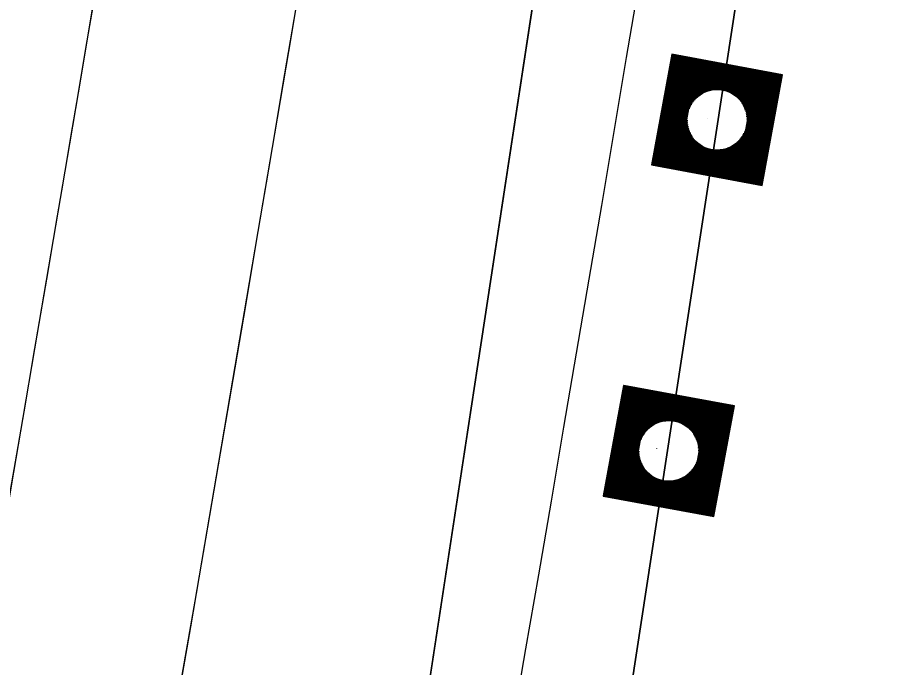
# Model space of a CAD drawing. Extents: x 14104283 to 14120882, y 8635219 to 8671666.
# Drawn here: x 14107896.9 to 14107949.6, y 8639837.6 to 8639876.5 of the extents above; entities that cross this region are included whole.
import ezdxf

# ---------------------------------------------------------------- set-up
doc = ezdxf.new("R2010")
doc.units = 0
for name, color, linetype in [('dsnCellElements', 7, 'Continuous'), ('dsnNonPlotable', 7, 'Continuous'), ('dsnPaintPlaceBrokenLineWhite', 7, 'Continuous'), ('dsnPaintPlaceEdgeLineRightWhite', 7, 'Continuous'), ('dsnShadingPaved', 7, 'Continuous'), ('dsnStdLabel', 7, 'Continuous'), ('dsnStgShadingPrevPav', 7, 'Continuous')]:
    doc.layers.add(name, color=color, linetype=linetype)

msp = doc.modelspace()

# ---------------------------------------------------------------- linework, layer by layer
at = {"layer": 'dsnCellElements'}
for centre in [(14107938.758, 8639870.368), (14107935.867, 8639850.544)]:
    msp.add_circle(centre, 1.815, dxfattribs=at)
at = {"layer": 'dsnNonPlotable'}
for p, q in [((14107938.173, 8639870.448), (14107938.173, 8639870.444)), ((14107935.129, 8639850.7), (14107935.128, 8639850.696))]:
    msp.add_line(p, q, dxfattribs=at)
at = {"layer": 'dsnPaintPlaceBrokenLineWhite'}
msp.add_line((14107897.232, 8639597.803), (14108002.801, 8640289.797), dxfattribs=at)
at = {"layer": 'dsnPaintPlaceEdgeLineRightWhite'}
msp.add_arc((14107770.315, 8639773.744), 140, 351.32599, 29.80904, dxfattribs=at)
at = {"layer": 'dsnShadingPaved'}
for p, q in [((14107885.369, 8639599.613), (14107990.938, 8640291.607)), ((14108002.801, 8640289.797), (14107897.232, 8639597.803)), ((14107937.437, 8639940.911), (14107908.713, 8639752.631))]:
    msp.add_line(p, q, dxfattribs=at)
msp.add_arc((14107770.315, 8639773.744), 140, 351.32599, 29.80904, dxfattribs=at)
at = {"layer": 'dsnStdLabel'}
for points in [[(14107941.46, 8639866.443), (14107942.682, 8639873.07), (14107936.056, 8639874.292), (14107934.833, 8639867.666), (14107941.46, 8639866.443)], [(14107941.456, 8639866.444), (14107942.678, 8639873.067), (14107936.059, 8639874.288), (14107934.838, 8639867.669), (14107941.46, 8639866.447)], [(14107941.453, 8639866.445), (14107942.674, 8639873.064), (14107936.062, 8639874.284), (14107934.842, 8639867.672), (14107941.461, 8639866.451)], [(14107941.445, 8639866.601), (14107942.632, 8639873.035), (14107936.091, 8639874.242), (14107934.884, 8639867.701), (14107941.468, 8639866.486)], [(14107941.415, 8639866.644), (14107942.589, 8639873.006), (14107936.12, 8639874.199), (14107934.926, 8639867.73), (14107941.474, 8639866.522)], [(14107941.386, 8639866.686), (14107942.547, 8639872.977), (14107936.149, 8639874.157), (14107934.969, 8639867.759), (14107941.481, 8639866.558)], [(14107941.357, 8639866.728), (14107942.505, 8639872.948), (14107936.178, 8639874.115), (14107935.011, 8639867.788), (14107941.445, 8639866.601)], [(14107941.328, 8639866.77), (14107942.462, 8639872.918), (14107936.207, 8639874.073), (14107935.053, 8639867.817), (14107941.415, 8639866.644)], [(14107941.299, 8639866.813), (14107942.42, 8639872.889), (14107936.237, 8639874.03), (14107935.096, 8639867.847), (14107941.386, 8639866.686)], [(14107941.27, 8639866.855), (14107942.378, 8639872.86), (14107936.266, 8639873.988), (14107935.138, 8639867.876), (14107941.357, 8639866.728)], [(14107941.241, 8639866.897), (14107942.336, 8639872.831), (14107936.295, 8639873.946), (14107935.18, 8639867.905), (14107941.328, 8639866.77)], [(14107941.212, 8639866.94), (14107942.293, 8639872.802), (14107936.324, 8639873.903), (14107935.222, 8639867.934), (14107941.299, 8639866.813)], [(14107941.183, 8639866.982), (14107942.251, 8639872.773), (14107936.353, 8639873.861), (14107935.265, 8639867.963), (14107941.27, 8639866.855)], [(14107941.153, 8639867.024), (14107942.209, 8639872.744), (14107936.382, 8639873.819), (14107935.307, 8639867.992), (14107941.241, 8639866.897)], [(14107941.124, 8639867.066), (14107942.166, 8639872.715), (14107936.411, 8639873.777), (14107935.349, 8639868.021), (14107941.212, 8639866.94)], [(14107941.095, 8639867.109), (14107942.124, 8639872.686), (14107936.44, 8639873.734), (14107935.392, 8639868.05), (14107941.183, 8639866.982)], [(14107941.066, 8639867.151), (14107942.082, 8639872.656), (14107936.469, 8639873.692), (14107935.434, 8639868.079), (14107941.153, 8639867.024)], [(14107941.037, 8639867.193), (14107942.04, 8639872.627), (14107936.499, 8639873.65), (14107935.476, 8639868.109), (14107941.124, 8639867.066)], [(14107941.008, 8639867.236), (14107941.997, 8639872.598), (14107936.528, 8639873.607), (14107935.518, 8639868.138), (14107941.095, 8639867.109)], [(14107940.979, 8639867.278), (14107941.955, 8639872.569), (14107936.557, 8639873.565), (14107935.561, 8639868.167), (14107941.066, 8639867.151)], [(14107940.95, 8639867.32), (14107941.913, 8639872.54), (14107936.586, 8639873.523), (14107935.603, 8639868.196), (14107941.037, 8639867.193)], [(14107940.921, 8639867.362), (14107941.871, 8639872.511), (14107936.615, 8639873.481), (14107935.645, 8639868.225), (14107941.008, 8639867.236)], [(14107940.891, 8639867.405), (14107941.828, 8639872.482), (14107936.644, 8639873.438), (14107935.688, 8639868.254), (14107940.979, 8639867.278)], [(14107940.862, 8639867.447), (14107941.786, 8639872.453), (14107936.673, 8639873.396), (14107935.73, 8639868.283), (14107940.95, 8639867.32)], [(14107940.833, 8639867.489), (14107941.744, 8639872.424), (14107936.702, 8639873.354), (14107935.772, 8639868.312), (14107940.921, 8639867.362)], [(14107940.804, 8639867.532), (14107941.701, 8639872.394), (14107936.731, 8639873.311), (14107935.814, 8639868.341), (14107940.891, 8639867.405)], [(14107940.775, 8639867.574), (14107941.659, 8639872.365), (14107936.761, 8639873.269), (14107935.857, 8639868.371), (14107940.862, 8639867.447)], [(14107940.746, 8639867.616), (14107941.617, 8639872.336), (14107936.79, 8639873.227), (14107935.899, 8639868.4), (14107940.833, 8639867.489)], [(14107940.717, 8639867.658), (14107941.575, 8639872.307), (14107936.819, 8639873.185), (14107935.941, 8639868.429), (14107940.804, 8639867.532)], [(14107940.688, 8639867.701), (14107941.532, 8639872.278), (14107936.848, 8639873.142), (14107935.984, 8639868.458), (14107940.775, 8639867.574)], [(14107940.659, 8639867.743), (14107941.49, 8639872.249), (14107936.877, 8639873.1), (14107936.026, 8639868.487), (14107940.746, 8639867.616)], [(14107940.629, 8639867.785), (14107941.448, 8639872.22), (14107936.906, 8639873.058), (14107936.068, 8639868.516), (14107940.717, 8639867.658)], [(14107940.6, 8639867.828), (14107941.405, 8639872.191), (14107936.935, 8639873.015), (14107936.11, 8639868.545), (14107940.688, 8639867.701)], [(14107940.571, 8639867.87), (14107941.363, 8639872.162), (14107936.964, 8639872.973), (14107936.153, 8639868.574), (14107940.659, 8639867.743)], [(14107940.542, 8639867.912), (14107941.321, 8639872.132), (14107936.993, 8639872.931), (14107936.195, 8639868.603), (14107940.629, 8639867.785)], [(14107940.513, 8639867.954), (14107941.279, 8639872.103), (14107937.023, 8639872.889), (14107936.237, 8639868.633), (14107940.6, 8639867.828)], [(14107940.484, 8639867.997), (14107941.236, 8639872.074), (14107937.052, 8639872.846), (14107936.279, 8639868.662), (14107940.571, 8639867.87)], [(14107940.455, 8639868.039), (14107941.194, 8639872.045), (14107937.081, 8639872.804), (14107936.322, 8639868.691), (14107940.542, 8639867.912)], [(14107940.426, 8639868.081), (14107941.152, 8639872.016), (14107937.11, 8639872.762), (14107936.364, 8639868.72), (14107940.513, 8639867.954)], [(14107940.397, 8639868.124), (14107941.109, 8639871.987), (14107937.139, 8639872.719), (14107936.406, 8639868.749), (14107940.484, 8639867.997)], [(14107940.367, 8639868.166), (14107941.067, 8639871.958), (14107937.168, 8639872.677), (14107936.449, 8639868.778), (14107940.455, 8639868.039)], [(14107940.338, 8639868.208), (14107941.025, 8639871.929), (14107937.197, 8639872.635), (14107936.491, 8639868.807), (14107940.426, 8639868.081)], [(14107940.309, 8639868.25), (14107940.983, 8639871.9), (14107937.226, 8639872.593), (14107936.533, 8639868.836), (14107940.397, 8639868.124)], [(14107940.28, 8639868.293), (14107940.94, 8639871.87), (14107937.255, 8639872.55), (14107936.575, 8639868.865), (14107940.367, 8639868.166)], [(14107940.251, 8639868.335), (14107940.898, 8639871.841), (14107937.285, 8639872.508), (14107936.618, 8639868.895), (14107940.338, 8639868.208)], [(14107940.222, 8639868.377), (14107940.856, 8639871.812), (14107937.314, 8639872.466), (14107936.66, 8639868.924), (14107940.309, 8639868.25)], [(14107938.745, 8639872.165), (14107937.343, 8639872.423), (14107937.084, 8639871.021)], [(14107938.588, 8639872.157), (14107937.372, 8639872.381), (14107937.147, 8639871.165)], [(14107938.47, 8639872.142), (14107937.401, 8639872.339), (14107937.204, 8639871.27)], [(14107938.372, 8639872.123), (14107937.43, 8639872.297), (14107937.256, 8639871.355)], [(14107938.286, 8639872.102), (14107937.459, 8639872.254), (14107937.307, 8639871.427)], [(14107938.209, 8639872.079), (14107937.488, 8639872.212), (14107937.355, 8639871.491)], [(14107938.139, 8639872.055), (14107937.517, 8639872.17), (14107937.403, 8639871.548)], [(14107938.075, 8639872.03), (14107937.547, 8639872.127), (14107937.449, 8639871.599)], [(14107938.015, 8639872.004), (14107937.576, 8639872.085), (14107937.495, 8639871.646)], [(14107937.959, 8639871.978), (14107937.605, 8639872.043), (14107937.539, 8639871.688)], [(14107937.907, 8639871.95), (14107937.634, 8639872.001), (14107937.584, 8639871.728)], [(14107937.857, 8639871.923), (14107937.663, 8639871.958), (14107937.627, 8639871.764)], [(14107937.81, 8639871.894), (14107937.692, 8639871.916), (14107937.67, 8639871.798)], [(14107937.765, 8639871.866), (14107937.721, 8639871.874), (14107937.713, 8639871.83)], [(14107940.555, 8639870.381), (14107940.813, 8639871.783), (14107939.411, 8639872.042)], [(14107940.547, 8639870.538), (14107940.771, 8639871.754), (14107939.555, 8639871.978)], [(14107940.532, 8639870.656), (14107940.729, 8639871.725), (14107939.66, 8639871.922)], [(14107940.513, 8639870.754), (14107940.687, 8639871.696), (14107939.745, 8639871.87)], [(14107940.492, 8639870.84), (14107940.644, 8639871.667), (14107939.817, 8639871.819)], [(14107940.469, 8639870.916), (14107940.602, 8639871.638), (14107939.881, 8639871.771)], [(14107940.445, 8639870.986), (14107940.56, 8639871.608), (14107939.938, 8639871.723)], [(14107940.42, 8639871.051), (14107940.517, 8639871.579), (14107939.989, 8639871.677)], [(14107940.394, 8639871.111), (14107940.475, 8639871.55), (14107940.036, 8639871.631)], [(14107940.367, 8639871.167), (14107940.433, 8639871.521), (14107940.078, 8639871.586)], [(14107940.34, 8639871.219), (14107940.391, 8639871.492), (14107940.118, 8639871.542)], [(14107940.312, 8639871.269), (14107940.348, 8639871.463), (14107940.154, 8639871.499)], [(14107940.284, 8639871.316), (14107940.306, 8639871.434), (14107940.188, 8639871.455)], [(14107940.256, 8639871.361), (14107940.264, 8639871.405), (14107940.22, 8639871.413)], [(14107936.961, 8639870.355), (14107936.702, 8639868.953), (14107938.105, 8639868.694)], [(14107936.969, 8639870.198), (14107936.745, 8639868.982), (14107937.961, 8639868.757)], [(14107936.984, 8639870.08), (14107936.787, 8639869.011), (14107937.856, 8639868.814)], [(14107937.003, 8639869.982), (14107936.829, 8639869.04), (14107937.771, 8639868.866)], [(14107937.024, 8639869.896), (14107936.871, 8639869.069), (14107937.698, 8639868.917)], [(14107937.047, 8639869.819), (14107936.914, 8639869.098), (14107937.635, 8639868.965)], [(14107937.071, 8639869.749), (14107936.956, 8639869.127), (14107937.578, 8639869.013)], [(14107937.096, 8639869.685), (14107936.998, 8639869.157), (14107937.527, 8639869.059)], [(14107937.122, 8639869.625), (14107937.041, 8639869.186), (14107937.48, 8639869.105)], [(14107937.148, 8639869.569), (14107937.083, 8639869.215), (14107937.437, 8639869.149)], [(14107940.164, 8639868.462), (14107940.368, 8639869.571)], [(14107940.193, 8639868.42), (14107940.432, 8639869.715)], [(14107937.175, 8639869.517), (14107937.125, 8639869.244), (14107937.398, 8639869.194)], [(14107937.203, 8639869.467), (14107937.167, 8639869.273), (14107937.361, 8639869.237)], [(14107937.231, 8639869.42), (14107937.21, 8639869.302), (14107937.328, 8639869.28)], [(14107937.26, 8639869.375), (14107937.252, 8639869.331), (14107937.296, 8639869.323)], [(14107939.931, 8639868.8), (14107939.976, 8639869.047)], [(14107939.96, 8639868.758), (14107940.021, 8639869.09)], [(14107939.989, 8639868.715), (14107940.067, 8639869.137)], [(14107940.018, 8639868.673), (14107940.113, 8639869.188)], [(14107940.047, 8639868.631), (14107940.161, 8639869.245)], [(14107940.076, 8639868.589), (14107940.209, 8639869.308)], [(14107940.105, 8639868.546), (14107940.259, 8639869.381)], [(14107940.135, 8639868.504), (14107940.312, 8639869.466)], [(14107938.771, 8639868.571), (14107940.28, 8639868.293)], [(14107938.928, 8639868.579), (14107940.251, 8639868.335)], [(14107939.046, 8639868.594), (14107940.222, 8639868.377)], [(14107939.144, 8639868.613), (14107940.193, 8639868.42)], [(14107939.23, 8639868.634), (14107940.164, 8639868.462)], [(14107939.306, 8639868.657), (14107940.135, 8639868.504)], [(14107939.376, 8639868.681), (14107940.105, 8639868.546)], [(14107939.441, 8639868.706), (14107940.076, 8639868.589)], [(14107939.501, 8639868.732), (14107940.047, 8639868.631)], [(14107939.557, 8639868.758), (14107940.018, 8639868.673)], [(14107939.609, 8639868.786), (14107939.989, 8639868.715)], [(14107939.659, 8639868.813), (14107939.96, 8639868.758)], [(14107939.706, 8639868.842), (14107939.931, 8639868.8)], [(14107939.751, 8639868.87), (14107939.902, 8639868.842)], [(14107939.902, 8639868.842), (14107939.932, 8639869.008)], [(14107938.569, 8639846.619), (14107939.792, 8639853.246), (14107933.165, 8639854.468), (14107931.943, 8639847.842), (14107938.569, 8639846.619)], [(14107938.565, 8639846.62), (14107939.787, 8639853.243), (14107933.168, 8639854.464), (14107931.947, 8639847.845), (14107938.57, 8639846.623)], [(14107938.562, 8639846.621), (14107939.783, 8639853.24), (14107933.171, 8639854.46), (14107931.951, 8639847.848), (14107938.57, 8639846.627)], [(14107938.554, 8639846.777), (14107939.741, 8639853.211), (14107933.2, 8639854.418), (14107931.993, 8639847.877), (14107938.577, 8639846.662)], [(14107938.525, 8639846.82), (14107939.699, 8639853.182), (14107933.229, 8639854.375), (14107932.036, 8639847.906), (14107938.584, 8639846.698)], [(14107938.496, 8639846.862), (14107939.656, 8639853.153), (14107933.259, 8639854.333), (14107932.078, 8639847.935), (14107938.59, 8639846.734)], [(14107938.467, 8639846.904), (14107939.614, 8639853.124), (14107933.288, 8639854.291), (14107932.12, 8639847.964), (14107938.554, 8639846.777)], [(14107938.437, 8639846.946), (14107939.572, 8639853.094), (14107933.317, 8639854.249), (14107932.163, 8639847.993), (14107938.525, 8639846.82)], [(14107938.408, 8639846.989), (14107939.53, 8639853.065), (14107933.346, 8639854.206), (14107932.205, 8639848.023), (14107938.496, 8639846.862)], [(14107938.379, 8639847.031), (14107939.487, 8639853.036), (14107933.375, 8639854.164), (14107932.247, 8639848.052), (14107938.467, 8639846.904)], [(14107938.35, 8639847.073), (14107939.445, 8639853.007), (14107933.404, 8639854.122), (14107932.289, 8639848.081), (14107938.437, 8639846.946)], [(14107938.321, 8639847.116), (14107939.403, 8639852.978), (14107933.433, 8639854.079), (14107932.332, 8639848.11), (14107938.408, 8639846.989)], [(14107938.292, 8639847.158), (14107939.36, 8639852.949), (14107933.462, 8639854.037), (14107932.374, 8639848.139), (14107938.379, 8639847.031)], [(14107938.263, 8639847.2), (14107939.318, 8639852.92), (14107933.491, 8639853.995), (14107932.416, 8639848.168), (14107938.35, 8639847.073)], [(14107938.234, 8639847.242), (14107939.276, 8639852.891), (14107933.521, 8639853.953), (14107932.459, 8639848.197), (14107938.321, 8639847.116)], [(14107938.205, 8639847.285), (14107939.234, 8639852.862), (14107933.55, 8639853.91), (14107932.501, 8639848.226), (14107938.292, 8639847.158)], [(14107938.175, 8639847.327), (14107939.191, 8639852.832), (14107933.579, 8639853.868), (14107932.543, 8639848.255), (14107938.263, 8639847.2)], [(14107938.146, 8639847.369), (14107939.149, 8639852.803), (14107933.608, 8639853.826), (14107932.585, 8639848.285), (14107938.234, 8639847.242)], [(14107938.117, 8639847.412), (14107939.107, 8639852.774), (14107933.637, 8639853.783), (14107932.628, 8639848.314), (14107938.205, 8639847.285)], [(14107938.088, 8639847.454), (14107939.064, 8639852.745), (14107933.666, 8639853.741), (14107932.67, 8639848.343), (14107938.175, 8639847.327)], [(14107938.059, 8639847.496), (14107939.022, 8639852.716), (14107933.695, 8639853.699), (14107932.712, 8639848.372), (14107938.146, 8639847.369)], [(14107938.03, 8639847.538), (14107938.98, 8639852.687), (14107933.724, 8639853.657), (14107932.755, 8639848.401), (14107938.117, 8639847.412)], [(14107938.001, 8639847.581), (14107938.938, 8639852.658), (14107933.753, 8639853.614), (14107932.797, 8639848.43), (14107938.088, 8639847.454)], [(14107937.972, 8639847.623), (14107938.895, 8639852.629), (14107933.783, 8639853.572), (14107932.839, 8639848.459), (14107938.059, 8639847.496)], [(14107937.943, 8639847.665), (14107938.853, 8639852.6), (14107933.812, 8639853.53), (14107932.881, 8639848.488), (14107938.03, 8639847.538)], [(14107937.913, 8639847.708), (14107938.811, 8639852.57), (14107933.841, 8639853.487), (14107932.924, 8639848.517), (14107938.001, 8639847.581)], [(14107937.884, 8639847.75), (14107938.768, 8639852.541), (14107933.87, 8639853.445), (14107932.966, 8639848.547), (14107937.972, 8639847.623)], [(14107937.855, 8639847.792), (14107938.726, 8639852.512), (14107933.899, 8639853.403), (14107933.008, 8639848.576), (14107937.943, 8639847.665)], [(14107937.826, 8639847.834), (14107938.684, 8639852.483), (14107933.928, 8639853.361), (14107933.051, 8639848.605), (14107937.913, 8639847.708)], [(14107937.797, 8639847.877), (14107938.642, 8639852.454), (14107933.957, 8639853.318), (14107933.093, 8639848.634), (14107937.884, 8639847.75)], [(14107937.768, 8639847.919), (14107938.599, 8639852.425), (14107933.986, 8639853.276), (14107933.135, 8639848.663), (14107937.855, 8639847.792)], [(14107937.739, 8639847.961), (14107938.557, 8639852.396), (14107934.015, 8639853.234), (14107933.177, 8639848.692), (14107937.826, 8639847.834)], [(14107937.71, 8639848.004), (14107938.515, 8639852.367), (14107934.045, 8639853.191), (14107933.22, 8639848.721), (14107937.797, 8639847.877)], [(14107937.681, 8639848.046), (14107938.472, 8639852.338), (14107934.074, 8639853.149), (14107933.262, 8639848.75), (14107937.768, 8639847.919)], [(14107937.651, 8639848.088), (14107938.43, 8639852.308), (14107934.103, 8639853.107), (14107933.304, 8639848.779), (14107937.739, 8639847.961)], [(14107937.622, 8639848.13), (14107938.388, 8639852.279), (14107934.132, 8639853.065), (14107933.347, 8639848.809), (14107937.71, 8639848.004)], [(14107937.593, 8639848.173), (14107938.346, 8639852.25), (14107934.161, 8639853.022), (14107933.389, 8639848.838), (14107937.681, 8639848.046)], [(14107937.564, 8639848.215), (14107938.303, 8639852.221), (14107934.19, 8639852.98), (14107933.431, 8639848.867), (14107937.651, 8639848.088)], [(14107937.535, 8639848.257), (14107938.261, 8639852.192), (14107934.219, 8639852.938), (14107933.473, 8639848.896), (14107937.622, 8639848.13)], [(14107937.506, 8639848.3), (14107938.219, 8639852.163), (14107934.248, 8639852.895), (14107933.516, 8639848.925), (14107937.593, 8639848.173)], [(14107937.477, 8639848.342), (14107938.176, 8639852.134), (14107934.277, 8639852.853), (14107933.558, 8639848.954), (14107937.564, 8639848.215)], [(14107937.448, 8639848.384), (14107938.134, 8639852.105), (14107934.307, 8639852.811), (14107933.6, 8639848.983), (14107937.535, 8639848.257)], [(14107937.419, 8639848.426), (14107938.092, 8639852.076), (14107934.336, 8639852.769), (14107933.643, 8639849.012), (14107937.506, 8639848.3)], [(14107937.389, 8639848.469), (14107938.05, 8639852.046), (14107934.365, 8639852.726), (14107933.685, 8639849.041), (14107937.477, 8639848.342)], [(14107937.36, 8639848.511), (14107938.007, 8639852.017), (14107934.394, 8639852.684), (14107933.727, 8639849.071), (14107937.448, 8639848.384)], [(14107937.331, 8639848.553), (14107937.965, 8639851.988), (14107934.423, 8639852.642), (14107933.769, 8639849.1), (14107937.419, 8639848.426)], [(14107935.854, 8639852.341), (14107934.452, 8639852.599), (14107934.193, 8639851.197)], [(14107935.698, 8639852.333), (14107934.481, 8639852.557), (14107934.257, 8639851.341)], [(14107935.58, 8639852.318), (14107934.51, 8639852.515), (14107934.313, 8639851.446)], [(14107935.481, 8639852.299), (14107934.539, 8639852.473), (14107934.366, 8639851.531)], [(14107935.395, 8639852.278), (14107934.569, 8639852.43), (14107934.416, 8639851.603)], [(14107935.319, 8639852.255), (14107934.598, 8639852.388), (14107934.465, 8639851.667)], [(14107935.249, 8639852.231), (14107934.627, 8639852.346), (14107934.512, 8639851.724)], [(14107935.184, 8639852.206), (14107934.656, 8639852.303), (14107934.558, 8639851.775)], [(14107935.125, 8639852.18), (14107934.685, 8639852.261), (14107934.604, 8639851.822)], [(14107935.069, 8639852.154), (14107934.714, 8639852.219), (14107934.649, 8639851.864)], [(14107937.664, 8639850.557), (14107937.923, 8639851.959), (14107936.521, 8639852.218)], [(14107935.016, 8639852.126), (14107934.743, 8639852.177), (14107934.693, 8639851.904)], [(14107934.966, 8639852.099), (14107934.772, 8639852.134), (14107934.737, 8639851.94)], [(14107934.919, 8639852.07), (14107934.801, 8639852.092), (14107934.78, 8639851.974)], [(14107934.875, 8639852.042), (14107934.831, 8639852.05), (14107934.822, 8639852.006)], [(14107937.656, 8639850.714), (14107937.88, 8639851.93), (14107936.664, 8639852.154)], [(14107937.641, 8639850.832), (14107937.838, 8639851.901), (14107936.769, 8639852.098)], [(14107937.622, 8639850.93), (14107937.796, 8639851.872), (14107936.854, 8639852.046)], [(14107937.601, 8639851.016), (14107937.754, 8639851.843), (14107936.927, 8639851.995)], [(14107937.578, 8639851.092), (14107937.711, 8639851.814), (14107936.99, 8639851.947)], [(14107937.554, 8639851.162), (14107937.669, 8639851.784), (14107937.047, 8639851.899)], [(14107937.529, 8639851.227), (14107937.627, 8639851.755), (14107937.098, 8639851.853)], [(14107937.503, 8639851.287), (14107937.584, 8639851.726), (14107937.145, 8639851.807)], [(14107937.477, 8639851.343), (14107937.542, 8639851.697), (14107937.188, 8639851.762)], [(14107937.45, 8639851.395), (14107937.5, 8639851.668), (14107937.227, 8639851.718)], [(14107937.422, 8639851.445), (14107937.458, 8639851.639), (14107937.264, 8639851.675)], [(14107937.394, 8639851.492), (14107937.415, 8639851.61), (14107937.298, 8639851.631)], [(14107937.365, 8639851.537), (14107937.373, 8639851.581), (14107937.329, 8639851.589)], [(14107934.07, 8639850.531), (14107933.812, 8639849.129), (14107935.214, 8639848.87)], [(14107934.078, 8639850.374), (14107933.854, 8639849.158), (14107935.07, 8639848.933)], [(14107934.094, 8639850.256), (14107933.896, 8639849.187), (14107934.966, 8639848.99)], [(14107934.112, 8639850.158), (14107933.939, 8639849.216), (14107934.88, 8639849.042)], [(14107934.133, 8639850.072), (14107933.981, 8639849.245), (14107934.808, 8639849.093)], [(14107934.156, 8639849.995), (14107934.023, 8639849.274), (14107934.744, 8639849.141)], [(14107934.18, 8639849.925), (14107934.065, 8639849.303), (14107934.687, 8639849.189)], [(14107934.205, 8639849.861), (14107934.108, 8639849.333), (14107934.636, 8639849.235)], [(14107934.231, 8639849.801), (14107934.15, 8639849.362), (14107934.589, 8639849.281)], [(14107934.258, 8639849.745), (14107934.192, 8639849.391), (14107934.547, 8639849.325)], [(14107934.285, 8639849.693), (14107934.235, 8639849.42), (14107934.507, 8639849.37)], [(14107934.313, 8639849.643), (14107934.277, 8639849.449), (14107934.471, 8639849.413)], [(14107934.341, 8639849.596), (14107934.319, 8639849.478), (14107934.437, 8639849.456)], [(14107937.215, 8639848.722), (14107937.369, 8639849.557)], [(14107937.244, 8639848.68), (14107937.421, 8639849.642)], [(14107937.273, 8639848.638), (14107937.478, 8639849.747)], [(14107937.302, 8639848.596), (14107937.541, 8639849.891)], [(14107934.37, 8639849.551), (14107934.361, 8639849.507), (14107934.405, 8639849.499)], [(14107936.86, 8639849.046), (14107937.011, 8639849.018)], [(14107937.011, 8639849.018), (14107937.042, 8639849.184)], [(14107937.04, 8639848.976), (14107937.086, 8639849.223)], [(14107937.069, 8639848.934), (14107937.131, 8639849.266)], [(14107937.098, 8639848.891), (14107937.176, 8639849.313)], [(14107937.127, 8639848.849), (14107937.222, 8639849.364)], [(14107937.157, 8639848.807), (14107937.27, 8639849.421)], [(14107937.186, 8639848.765), (14107937.319, 8639849.484)], [(14107935.88, 8639848.747), (14107937.389, 8639848.469)], [(14107936.037, 8639848.755), (14107937.36, 8639848.511)], [(14107936.155, 8639848.77), (14107937.331, 8639848.553)], [(14107936.253, 8639848.789), (14107937.302, 8639848.596)], [(14107936.339, 8639848.81), (14107937.273, 8639848.638)], [(14107936.416, 8639848.833), (14107937.244, 8639848.68)], [(14107936.486, 8639848.857), (14107937.215, 8639848.722)], [(14107936.55, 8639848.882), (14107937.186, 8639848.765)], [(14107936.61, 8639848.908), (14107937.157, 8639848.807)], [(14107936.666, 8639848.934), (14107937.127, 8639848.849)], [(14107936.719, 8639848.962), (14107937.098, 8639848.891)], [(14107936.768, 8639848.989), (14107937.069, 8639848.934)], [(14107936.815, 8639849.018), (14107937.04, 8639848.976)]]:
    msp.add_lwpolyline(points, dxfattribs=at)
at = {"layer": 'dsnStgShadingPrevPav'}
for radius, start, end in [(9456, 348.4493429, 351.6728455), (9468, 347.8072551, 351.6728455), (9468, 348.1945818, 351.6728455), (9488, 348.2025245, 351.6728455), (9488, 348.2025245, 351.6728455), (9512, 348.1761969, 351.6535365), (9512, 348.2120116, 351.6535365), (9456, 350.1957015, 351.2368195)]:
    msp.add_arc((14098576.761, 8641447.78), radius, start, end, dxfattribs=at)

doc.saveas('drawing.dxf')
